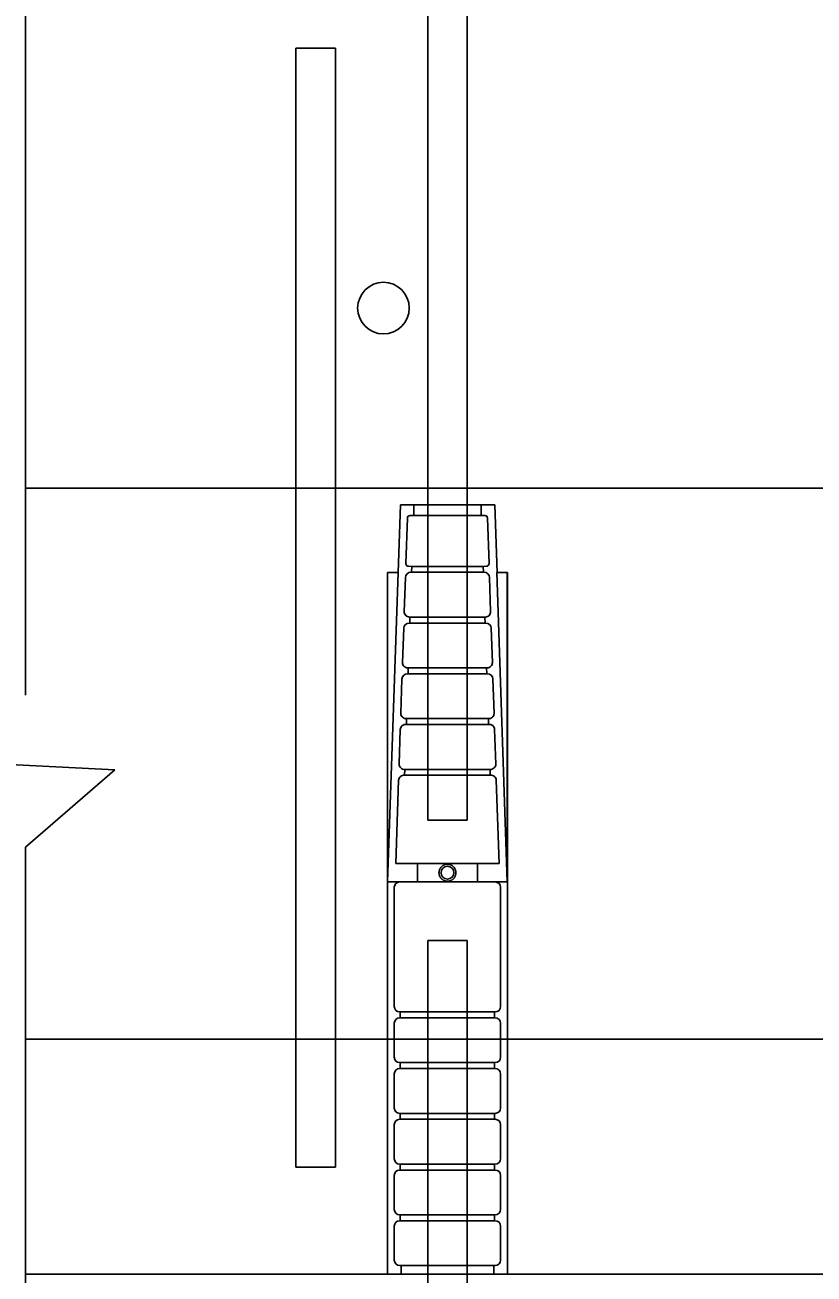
# Model space of a CAD drawing. Extents: x 641328 to 643024, y 298283 to 300065.
# Drawn here: x 642584.3 to 642621.2, y 299659.4 to 299717.9 of the extents above; entities that cross this region are included whole.
import ezdxf

# ---------------------------------------------------------------- set-up
doc = ezdxf.new("R2010")
doc.units = 0
doc.layers.add('2', color=7, linetype='Continuous')
doc.layers.add('63', color=7, linetype='Continuous')

msp = doc.modelspace()

# ---------------------------------------------------------------- linework, layer by layer
at = {"layer": '2'}
for p, q in [((642584.298, 299686.504), (642584.298, 299744.382)), ((642603.123, 299738.468), (642603.123, 299680.655)), ((642604.973, 299680.655), (642604.973, 299738.468)), ((642596.952, 299716.797), (642596.952, 299664.413)), ((642598.802, 299716.797), (642596.952, 299716.797)), ((642598.802, 299716.797), (642598.802, 299664.413)), ((642687.271, 299696.199), (642584.298, 299696.199)), ((642601.847, 299695.413), (642601.247, 299677.765)), ((642601.847, 299695.413), (642606.259, 299695.413)), ((642602.47, 299694.915), (642602.47, 299695.413)), ((642605.626, 299694.915), (642605.626, 299695.413)), ((642606.259, 299695.413), (642606.367, 299692.241)), ((642602.172, 299694.794), (642602.101, 299692.669)), ((642605.798, 299694.915), (642602.298, 299694.915)), ((642605.923, 299694.794), (642605.995, 299692.669)), ((642601.234, 299692.241), (642601.234, 299659.413)), ((642601.247, 299692.241), (642601.234, 299692.241)), ((642601.247, 299677.765), (642601.247, 299692.241)), ((642601.247, 299692.241), (642601.739, 299692.241)), ((642602.079, 299692.015), (642602.025, 299690.418)), ((642602.373, 299692.534), (642602.222, 299692.539)), ((642605.766, 299692.258), (642602.33, 299692.258)), ((642602.364, 299692.257), (642602.338, 299692.257)), ((642602.373, 299692.534), (642602.364, 299692.257)), ((642605.732, 299692.257), (642602.364, 299692.257)), ((642605.722, 299692.534), (642602.373, 299692.534)), ((642605.722, 299692.534), (642605.873, 299692.539)), ((642605.722, 299692.534), (642605.732, 299692.257)), ((642605.732, 299692.257), (642605.757, 299692.257)), ((642606.017, 299692.015), (642606.07, 299690.418)), ((642606.356, 299692.241), (642606.849, 299677.765)), ((642606.849, 299692.241), (642606.356, 299692.241)), ((642606.849, 299677.765), (642606.849, 299692.241)), ((642606.862, 299692.241), (642606.849, 299692.241)), ((642606.862, 299692.241), (642606.862, 299659.413)), ((642605.845, 299689.882), (642602.25, 299689.882)), ((642602.284, 299689.881), (642602.258, 299689.881)), ((642602.293, 299690.158), (642602.268, 299690.159)), ((642602.293, 299690.158), (642602.284, 299689.881)), ((642605.811, 299689.881), (642602.284, 299689.881)), ((642605.802, 299690.158), (642602.293, 299690.158)), ((642605.802, 299690.158), (642605.828, 299690.159)), ((642605.802, 299690.158), (642605.811, 299689.881)), ((642605.811, 299689.881), (642605.837, 299689.881)), ((642601.999, 299689.639), (642601.945, 299688.042)), ((642606.097, 299689.639), (642606.15, 299688.042)), ((642605.925, 299687.506), (642602.17, 299687.506)), ((642602.204, 299687.505), (642602.179, 299687.505)), ((642602.213, 299687.782), (642602.188, 299687.783)), ((642602.213, 299687.782), (642602.204, 299687.505)), ((642605.891, 299687.505), (642602.204, 299687.505)), ((642605.882, 299687.782), (642602.213, 299687.782)), ((642605.882, 299687.782), (642605.907, 299687.783)), ((642605.882, 299687.782), (642605.891, 299687.505)), ((642605.891, 299687.505), (642605.917, 299687.505)), ((642601.919, 299687.263), (642601.865, 299685.657)), ((642606.176, 299687.263), (642606.23, 299685.657)), ((642606.014, 299685.135), (642602.082, 299685.135)), ((642602.107, 299685.407), (642605.988, 299685.407)), ((642602.134, 299685.408), (642602.124, 299685.131)), ((642602.124, 299685.131), (642605.971, 299685.131)), ((642602.134, 299685.408), (642605.962, 299685.408)), ((642605.962, 299685.408), (642605.971, 299685.131)), ((642601.84, 299684.9), (642601.785, 299683.283)), ((642606.256, 299684.9), (642606.31, 299683.283)), ((642606.093, 299682.76), (642602.002, 299682.76)), ((642602.027, 299683.032), (642606.068, 299683.032)), ((642602.054, 299683.034), (642602.045, 299682.757)), ((642602.045, 299682.757), (642606.051, 299682.757)), ((642602.054, 299683.034), (642606.041, 299683.034)), ((642606.041, 299683.034), (642606.051, 299682.757)), ((642601.76, 299682.526), (642601.629, 299678.629)), ((642606.335, 299682.526), (642606.466, 299678.629)), ((642603.123, 299680.655), (642604.973, 299680.655)), ((642584.298, 299598.942), (642584.298, 299679.397)), ((642601.629, 299678.629), (642606.466, 299678.629)), ((642601.247, 299677.765), (642603.778, 299677.765)), ((642601.56, 299671.932), (642601.56, 299677.513)), ((642603.778, 299677.765), (642604.317, 299677.765)), ((642604.317, 299677.765), (642606.849, 299677.765)), ((642606.535, 299671.932), (642606.535, 299677.513)), ((642603.123, 299675.026), (642603.123, 299602.885)), ((642603.123, 299675.026), (642604.973, 299675.026)), ((642604.973, 299675.026), (642604.973, 299602.885)), ((642601.812, 299671.681), (642606.284, 299671.681)), ((642601.84, 299671.404), (642601.84, 299671.681)), ((642606.256, 299671.404), (642606.256, 299671.681)), ((642601.56, 299669.558), (642601.56, 299671.153)), ((642601.812, 299671.404), (642606.284, 299671.404)), ((642606.535, 299669.558), (642606.535, 299671.153)), ((642687.271, 299670.413), (642584.298, 299670.413)), ((642601.812, 299669.306), (642606.284, 299669.306)), ((642601.84, 299669.029), (642601.84, 299669.306)), ((642606.256, 299669.029), (642606.256, 299669.306)), ((642601.56, 299667.183), (642601.56, 299668.778)), ((642601.812, 299669.029), (642606.284, 299669.029)), ((642606.535, 299667.183), (642606.535, 299668.778)), ((642601.812, 299666.932), (642606.284, 299666.932)), ((642601.84, 299666.655), (642601.84, 299666.932)), ((642606.256, 299666.655), (642606.256, 299666.932)), ((642601.56, 299664.809), (642601.56, 299666.404)), ((642601.812, 299666.655), (642606.284, 299666.655)), ((642606.535, 299664.809), (642606.535, 299666.404)), ((642601.812, 299664.558), (642606.284, 299664.558)), ((642601.84, 299664.281), (642601.84, 299664.558)), ((642606.256, 299664.281), (642606.256, 299664.558)), ((642601.56, 299662.434), (642601.56, 299664.029)), ((642601.812, 299664.281), (642606.284, 299664.281)), ((642606.535, 299662.434), (642606.535, 299664.029)), ((642601.812, 299662.183), (642606.284, 299662.183)), ((642601.84, 299661.906), (642601.84, 299662.183)), ((642606.256, 299661.906), (642606.256, 299662.183)), ((642601.56, 299660.06), (642601.56, 299661.655)), ((642601.812, 299661.906), (642606.284, 299661.906)), ((642606.535, 299660.06), (642606.535, 299661.655)), ((642584.298, 299659.413), (642687.271, 299659.413)), ((642601.234, 299659.413), (642606.862, 299659.413)), ((642601.812, 299659.809), (642606.284, 299659.809)), ((642601.877, 299659.809), (642601.877, 299659.413)), ((642606.219, 299659.809), (642606.219, 299659.413))]:
    msp.add_line(p, q, dxfattribs=at)
msp.add_circle((642601.052, 299704.624), 1.207, dxfattribs=at)
for centre, radius, start, end in [((642602.298, 299694.79), 0.126, 88.07564, 178.07564), ((642605.798, 299694.79), 0.126, 1.92436, 91.92436), ((642602.226, 299692.664), 0.126, 178.07564, 268.07564), ((642605.869, 299692.664), 0.126, 271.92436, 1.92436), ((642602.33, 299692.006), 0.251, 88.07564, 178.07564), ((642605.766, 299692.006), 0.251, 1.92436, 91.92436), ((642602.276, 299690.41), 0.251, 178.07564, 268.07564), ((642605.819, 299690.41), 0.251, 271.92436, 1.92436), ((642602.25, 299689.63), 0.251, 88.07564, 178.07564), ((642605.845, 299689.63), 0.251, 1.92436, 91.92436), ((642602.196, 299688.034), 0.251, 178.07564, 268.07564), ((642605.899, 299688.034), 0.251, 271.92436, 1.92436), ((642602.17, 299687.254), 0.251, 88.07564, 178.07564), ((642605.925, 299687.254), 0.251, 1.92436, 91.92436), ((642602.107, 299685.649), 0.242, 178.07564, 276.28199), ((642605.988, 299685.649), 0.242, 263.71801, 1.92436), ((642602.082, 299684.892), 0.242, 79.86929, 178.07564), ((642606.014, 299684.892), 0.242, 1.92436, 100.13071), ((642602.027, 299683.275), 0.242, 178.07564, 276.28199), ((642606.068, 299683.275), 0.242, 263.71801, 1.92436), ((642602.002, 299682.518), 0.242, 79.86929, 178.07564), ((642606.093, 299682.518), 0.242, 1.92436, 100.13071), ((642604.048, 299678.197), 0.302, 0, 180), ((642604.048, 299678.197), 0.302, 180, 0), ((642601.812, 299677.513), 0.251, 90, 180), ((642606.284, 299677.513), 0.251, 0, 90), ((642601.812, 299671.932), 0.251, 180, 270), ((642606.284, 299671.932), 0.251, 270, 0), ((642601.812, 299671.153), 0.251, 90, 180), ((642606.284, 299671.153), 0.251, 0, 90), ((642601.812, 299669.558), 0.251, 180, 270), ((642606.284, 299669.558), 0.251, 270, 0), ((642601.812, 299668.778), 0.251, 90, 180), ((642606.284, 299668.778), 0.251, 0, 90), ((642601.812, 299667.183), 0.251, 180, 270), ((642606.284, 299667.183), 0.251, 270, 0), ((642601.812, 299666.404), 0.251, 90, 180), ((642606.284, 299666.404), 0.251, 0, 90), ((642601.812, 299664.809), 0.251, 180, 270), ((642606.284, 299664.809), 0.251, 270, 0), ((642601.812, 299664.029), 0.251, 90, 180), ((642606.284, 299664.029), 0.251, 0, 90), ((642601.812, 299662.434), 0.251, 180, 270), ((642606.284, 299662.434), 0.251, 270, 0), ((642601.812, 299661.655), 0.251, 90, 180), ((642606.284, 299661.655), 0.251, 0, 90), ((642601.812, 299660.06), 0.251, 180, 270), ((642606.284, 299660.06), 0.251, 270, 0)]:
    msp.add_arc(centre, radius, start, end, dxfattribs=at)
for points, degree in [([(642602.641, 299677.765), (642602.641, 299678.053), (642602.641, 299678.341), (642602.641, 299678.629)], 2), ([(642604.444, 299678.197), (642604.444, 299678.223), (642604.441, 299678.248), (642604.431, 299678.299), (642604.423, 299678.325), (642604.404, 299678.372), (642604.392, 299678.395), (642604.363, 299678.439), (642604.346, 299678.459), (642604.319, 299678.487), (642604.309, 299678.495), (642604.289, 299678.512), (642604.279, 299678.52), (642604.246, 299678.541), (642604.224, 299678.554), (642604.176, 299678.574), (642604.151, 299678.581), (642604.1, 299678.592), (642604.074, 299678.594), (642604.022, 299678.594), (642603.996, 299678.592), (642603.945, 299678.581), (642603.92, 299678.574), (642603.872, 299678.554), (642603.849, 299678.541), (642603.806, 299678.513), (642603.786, 299678.496), (642603.749, 299678.459), (642603.733, 299678.439), (642603.711, 299678.407), (642603.704, 299678.395), (642603.692, 299678.372), (642603.687, 299678.361), (642603.672, 299678.325), (642603.664, 299678.3), (642603.654, 299678.248), (642603.652, 299678.223), (642603.651, 299678.197)], 3), ([(642605.455, 299678.629), (642605.455, 299678.341), (642605.455, 299678.053), (642605.455, 299677.765)], 2), ([(642603.651, 299678.197), (642603.651, 299678.184), (642603.652, 299678.171), (642603.655, 299678.145), (642603.656, 299678.132), (642603.664, 299678.093), (642603.671, 299678.068), (642603.691, 299678.02), (642603.703, 299677.997), (642603.732, 299677.954), (642603.748, 299677.934), (642603.785, 299677.896), (642603.805, 299677.88), (642603.848, 299677.851), (642603.871, 299677.838), (642603.919, 299677.818), (642603.944, 299677.81), (642603.995, 299677.8), (642604.021, 299677.797), (642604.074, 299677.797), (642604.1, 299677.8), (642604.138, 299677.808), (642604.151, 299677.811), (642604.176, 299677.818), (642604.188, 299677.823), (642604.224, 299677.838), (642604.247, 299677.85), (642604.29, 299677.88), (642604.31, 299677.896), (642604.347, 299677.933), (642604.364, 299677.954), (642604.392, 299677.997), (642604.404, 299678.02), (642604.424, 299678.068), (642604.431, 299678.093), (642604.441, 299678.144), (642604.444, 299678.171), (642604.444, 299678.197)], 3)]:
    msp.add_open_spline(points, degree=degree, dxfattribs=at)
at = {"layer": '63'}
for p, q in [((642588.475, 299683.004), (642580.449, 299683.428)), ((642584.298, 299679.397), (642588.475, 299683.004)), ((642598.802, 299664.413), (642596.952, 299664.413))]:
    msp.add_line(p, q, dxfattribs=at)

doc.saveas('drawing.dxf')
